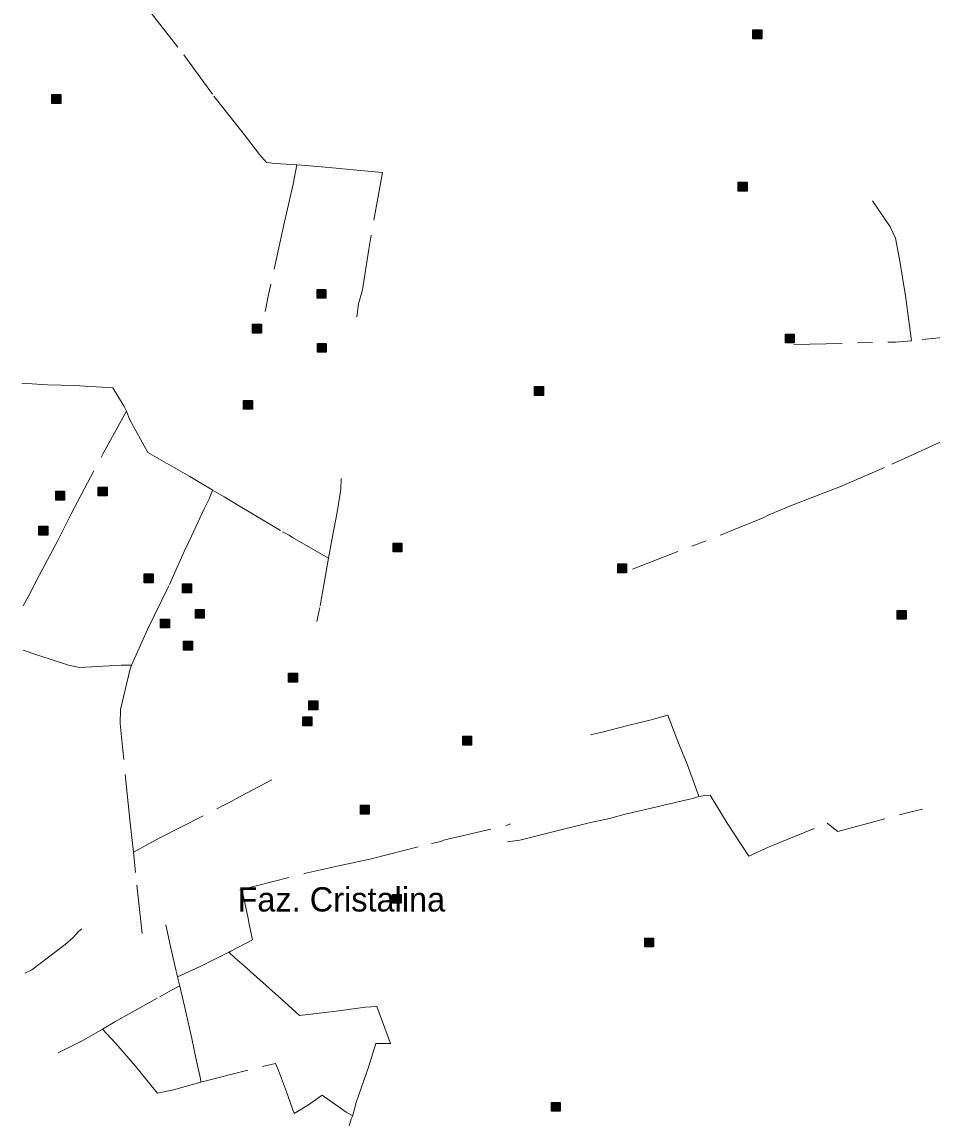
# Model space of a CAD drawing. Extents: x 393.5 to 446.9, y 8064.8 to 8120.4.
# Drawn here: x 393.76 to 399.75, y 8072.89 to 8080.11 of the extents above; entities that cross this region are included whole.
import ezdxf

# ---------------------------------------------------------------- set-up
doc = ezdxf.new("R2010")
doc.units = 0
doc.header["$LTSCALE"] = 0.064
doc.linetypes.add('DOT_DASHED', pattern=[7.7, 5, -1.2, 0.3, -1.2])
doc.layers.add('2', color=7, linetype='Continuous', lineweight=25)
doc.layers.add('22', color=7, linetype='DOT_DASHED', lineweight=13)
doc.layers.add('61', color=7, linetype='Continuous')

msp = doc.modelspace()

# ---------------------------------------------------------------- hatches: boundary and pattern name
at = {"layer": '2'}
for points in [[(398.5731, 8080.0617), (398.6311, 8080.0617), (398.6311, 8080.0037), (398.5731, 8080.0037)], [(393.9567, 8079.6359), (394.0147, 8079.6359), (394.0147, 8079.5779), (393.9567, 8079.5779)], [(398.4768, 8079.0586), (398.5348, 8079.0586), (398.5348, 8079.0006), (398.4768, 8079.0006)], [(395.7031, 8078.3524), (395.7611, 8078.3524), (395.7611, 8078.2944), (395.7031, 8078.2944)], [(395.2785, 8078.123), (395.3365, 8078.123), (395.3365, 8078.065), (395.2785, 8078.065)], [(398.7873, 8078.058), (398.8453, 8078.058), (398.8453, 8078), (398.7873, 8078)], [(395.7047, 8077.9962), (395.7627, 8077.9962), (395.7627, 8077.9382), (395.7047, 8077.9382)], [(397.1355, 8077.7127), (397.1935, 8077.7127), (397.1935, 8077.6547), (397.1355, 8077.6547)], [(395.2192, 8077.6213), (395.2772, 8077.6213), (395.2772, 8077.5633), (395.2192, 8077.5633)], [(394.2622, 8077.0511), (394.3202, 8077.0511), (394.3202, 8076.9931), (394.2622, 8076.9931)], [(393.9816, 8077.0233), (394.0396, 8077.0233), (394.0396, 8076.9653), (393.9816, 8076.9653)], [(393.8714, 8076.7926), (393.9294, 8076.7926), (393.9294, 8076.7346), (393.8714, 8076.7346)], [(396.2036, 8076.6817), (396.2616, 8076.6817), (396.2616, 8076.6237), (396.2036, 8076.6237)], [(397.6826, 8076.5448), (397.7406, 8076.5448), (397.7406, 8076.4868), (397.6826, 8076.4868)], [(394.5647, 8076.4783), (394.6227, 8076.4783), (394.6227, 8076.4203), (394.5647, 8076.4203)], [(394.8177, 8076.4126), (394.8757, 8076.4126), (394.8757, 8076.3546), (394.8177, 8076.3546)], [(394.6723, 8076.1817), (394.7303, 8076.1817), (394.7303, 8076.1237), (394.6723, 8076.1237)], [(394.9023, 8076.2449), (394.9603, 8076.2449), (394.9603, 8076.1869), (394.9023, 8076.1869)], [(399.5238, 8076.2383), (399.5818, 8076.2383), (399.5818, 8076.1803), (399.5238, 8076.1803)], [(394.8238, 8076.0352), (394.8818, 8076.0352), (394.8818, 8075.9772), (394.8238, 8075.9772)], [(395.5151, 8075.8244), (395.5731, 8075.8244), (395.5731, 8075.7664), (395.5151, 8075.7664)], [(395.6494, 8075.642), (395.7074, 8075.642), (395.7074, 8075.584), (395.6494, 8075.584)], [(395.6098, 8075.5372), (395.6678, 8075.5372), (395.6678, 8075.4792), (395.6098, 8075.4792)], [(396.662, 8075.4096), (396.72, 8075.4096), (396.72, 8075.3516), (396.662, 8075.3516)], [(395.9882, 8074.9553), (396.0462, 8074.9553), (396.0462, 8074.8973), (395.9882, 8074.8973)], [(396.199, 8074.3685), (396.257, 8074.3685), (396.257, 8074.3105), (396.199, 8074.3105)], [(397.8604, 8074.08), (397.9184, 8074.08), (397.9184, 8074.022), (397.8604, 8074.022)], [(397.2466, 8072.9982), (397.3046, 8072.9982), (397.3046, 8072.9402), (397.2466, 8072.9402)]]:
    msp.add_hatch(color=256, dxfattribs=at).paths.add_polyline_path(points)

# ---------------------------------------------------------------- linework, layer by layer
for points in [[(398.5731, 8080.0617), (398.6311, 8080.0617), (398.6311, 8080.0037), (398.5731, 8080.0037)], [(393.9567, 8079.6359), (394.0147, 8079.6359), (394.0147, 8079.5779), (393.9567, 8079.5779)], [(398.4768, 8079.0586), (398.5348, 8079.0586), (398.5348, 8079.0006), (398.4768, 8079.0006)], [(395.7031, 8078.3524), (395.7611, 8078.3524), (395.7611, 8078.2944), (395.7031, 8078.2944)], [(395.2785, 8078.123), (395.3365, 8078.123), (395.3365, 8078.065), (395.2785, 8078.065)], [(398.7873, 8078.058), (398.8453, 8078.058), (398.8453, 8078), (398.7873, 8078)], [(395.7047, 8077.9962), (395.7627, 8077.9962), (395.7627, 8077.9382), (395.7047, 8077.9382)], [(397.1355, 8077.7127), (397.1935, 8077.7127), (397.1935, 8077.6547), (397.1355, 8077.6547)], [(395.2192, 8077.6213), (395.2772, 8077.6213), (395.2772, 8077.5633), (395.2192, 8077.5633)], [(394.2622, 8077.0511), (394.3202, 8077.0511), (394.3202, 8076.9931), (394.2622, 8076.9931)], [(393.9816, 8077.0233), (394.0396, 8077.0233), (394.0396, 8076.9653), (393.9816, 8076.9653)], [(393.8714, 8076.7926), (393.9294, 8076.7926), (393.9294, 8076.7346), (393.8714, 8076.7346)], [(396.2036, 8076.6817), (396.2616, 8076.6817), (396.2616, 8076.6237), (396.2036, 8076.6237)], [(397.6826, 8076.5448), (397.7406, 8076.5448), (397.7406, 8076.4868), (397.6826, 8076.4868)], [(394.5647, 8076.4783), (394.6227, 8076.4783), (394.6227, 8076.4203), (394.5647, 8076.4203)], [(394.8177, 8076.4126), (394.8757, 8076.4126), (394.8757, 8076.3546), (394.8177, 8076.3546)], [(394.6723, 8076.1817), (394.7303, 8076.1817), (394.7303, 8076.1237), (394.6723, 8076.1237)], [(394.9023, 8076.2449), (394.9603, 8076.2449), (394.9603, 8076.1869), (394.9023, 8076.1869)], [(399.5238, 8076.2383), (399.5818, 8076.2383), (399.5818, 8076.1803), (399.5238, 8076.1803)], [(394.8238, 8076.0352), (394.8818, 8076.0352), (394.8818, 8075.9772), (394.8238, 8075.9772)], [(395.5151, 8075.8244), (395.5731, 8075.8244), (395.5731, 8075.7664), (395.5151, 8075.7664)], [(395.6494, 8075.642), (395.7074, 8075.642), (395.7074, 8075.584), (395.6494, 8075.584)], [(395.6098, 8075.5372), (395.6678, 8075.5372), (395.6678, 8075.4792), (395.6098, 8075.4792)], [(396.662, 8075.4096), (396.72, 8075.4096), (396.72, 8075.3516), (396.662, 8075.3516)], [(395.9882, 8074.9553), (396.0462, 8074.9553), (396.0462, 8074.8973), (395.9882, 8074.8973)], [(396.199, 8074.3685), (396.257, 8074.3685), (396.257, 8074.3105), (396.199, 8074.3105)], [(397.8604, 8074.08), (397.9184, 8074.08), (397.9184, 8074.022), (397.8604, 8074.022)], [(397.2466, 8072.9982), (397.3046, 8072.9982), (397.3046, 8072.9402), (397.2466, 8072.9402)]]:
    msp.add_lwpolyline(points, close=True, dxfattribs=at)
at = {"layer": '22'}
for p, q in [((394.4485, 8077.5504), (394.4483, 8077.5507)), ((395.0139, 8077.0306), (395.0124, 8077.0315)), ((395.1939, 8074.3971), (395.2079, 8074.4008)), ((395.1208, 8073.9867), (395.1232, 8073.9879))]:
    msp.add_line(p, q, dxfattribs=at)
for points in [[(394.1229, 8080.5832), (394.1752, 8080.5662), (394.2607, 8080.537), (394.3424, 8080.5079), (394.5885, 8080.2008), (394.8248, 8079.8977), (395.024, 8079.6256), (395.2166, 8079.3807), (395.324, 8079.2413), (395.3708, 8079.1894), (395.428, 8079.1807), (395.5702, 8079.1738), (395.5724, 8079.1736)], [(395.5702, 8079.1738), (395.5452, 8079.0457), (395.4888, 8078.7979), (395.3815, 8078.3084), (395.3646, 8078.2264), (395.3617, 8078.2072)], [(395.5724, 8079.1736), (395.6291, 8079.1686), (395.7817, 8079.1565), (395.9638, 8079.1374), (396.1337, 8079.1235), (396.0434, 8078.6177), (396.001, 8078.3508), (395.9755, 8078.2575), (395.9651, 8078.1726)], [(399.6165, 8078.0147), (399.577, 8078.3108), (399.5377, 8078.5513), (399.5121, 8078.69), (399.4761, 8078.7641), (399.3603, 8078.9364)], [(401.2954, 8078.164), (401.2481, 8078.164), (400.9625, 8078.1446), (400.6223, 8078.1184), (399.6165, 8078.0147)], [(398.8417, 8077.9897), (399.5117, 8078.0055), (399.6165, 8078.0147)], [(394.4483, 8077.5507), (394.4321, 8077.582), (394.3586, 8077.7052), (394.103, 8077.7204), (393.9281, 8077.7248), (393.7593, 8077.7357)], [(393.7668, 8076.2682), (393.8018, 8076.3315), (393.874, 8076.4734), (393.9963, 8076.6979), (394.0834, 8076.875), (394.295, 8077.2726), (394.4043, 8077.4719), (394.4485, 8077.5504)], [(395.0124, 8077.0315), (394.8651, 8077.1214), (394.5892, 8077.278), (394.4677, 8077.4981), (394.4486, 8077.5501), (394.4485, 8077.5504)], [(399.5962, 8077.2501), (399.6284, 8077.2642), (400.0008, 8077.4378), (400.0259, 8077.4532)], [(398.678, 8076.8688), (398.8535, 8076.9402), (399.145, 8077.052), (399.4875, 8077.2006), (399.5962, 8077.2501)], [(395.779, 8076.5826), (395.8038, 8076.7259), (395.8347, 8076.8851), (395.8587, 8077.038), (395.8609, 8077.1079)], [(394.4813, 8075.877), (394.5108, 8075.9458), (394.5873, 8076.1117), (394.7304, 8076.4087), (394.8285, 8076.6259), (394.8766, 8076.7264), (394.9596, 8076.9076), (394.9923, 8076.9743)], [(394.9923, 8076.9743), (394.9996, 8076.9898), (395.0133, 8077.029), (395.0139, 8077.0306)], [(395.0139, 8077.0306), (395.0922, 8076.986), (395.1862, 8076.9292), (395.4763, 8076.7563), (395.5185, 8076.7335)], [(397.7797, 8076.5102), (398.3707, 8076.7387), (398.5193, 8076.8004), (398.637, 8076.8467), (398.678, 8076.8688)], [(395.5185, 8076.7335), (395.5412, 8076.7192), (395.779, 8076.5826)], [(395.779, 8076.5826), (395.721, 8076.2572), (395.7014, 8076.1655)], [(393.7684, 8075.9768), (393.8706, 8075.9418), (394.0651, 8075.8785), (394.1394, 8075.8632), (394.4126, 8075.8785), (394.4813, 8075.877)], [(394.4948, 8074.6466), (394.4712, 8074.8389), (394.4239, 8075.3176), (394.4059, 8075.4937), (394.4081, 8075.5855), (394.4715, 8075.854), (394.4813, 8075.877)], [(398.0723, 8075.3922), (398.0129, 8075.5495), (397.8942, 8075.5163), (397.7503, 8075.4799), (397.58, 8075.4358), (397.5025, 8075.4185)], [(398.2159, 8075.0122), (398.1967, 8075.0693), (398.1398, 8075.2257), (398.0892, 8075.3489), (398.0723, 8075.3922)], [(394.4948, 8074.6466), (394.6683, 8074.7401), (395.068, 8074.9443), (395.1364, 8074.9797), (395.1918, 8075.01), (395.4053, 8075.1218)], [(398.2159, 8075.0122), (398.2618, 8075.0195), (398.2918, 8075.0211), (398.403, 8074.8371), (398.5464, 8074.6191), (398.6798, 8074.6808), (399.0616, 8074.838), (399.1331, 8074.7819), (399.6146, 8074.9121), (399.6889, 8074.9295)], [(396.9577, 8074.7142), (397.0381, 8074.7259), (397.2548, 8074.7812), (397.4951, 8074.8396), (397.628, 8074.8681), (397.7324, 8074.8965), (397.8575, 8074.9259), (398.0991, 8074.9816), (398.1656, 8074.9974), (398.2159, 8075.0122)], [(395.2079, 8074.4008), (395.6281, 8074.508), (395.8464, 8074.5554), (396.0583, 8074.6028), (396.456, 8074.7023), (396.5185, 8074.7165), (396.5365, 8074.7246), (396.9503, 8074.8208), (396.9772, 8074.8334)], [(394.5504, 8074.1107), (394.5065, 8074.5114), (394.4948, 8074.6466)], [(395.2496, 8074.2103), (395.2139, 8074.3739), (395.2079, 8074.4008)], [(394.7068, 8074.1686), (394.7385, 8074.0244), (394.7685, 8073.8917), (394.7849, 8073.8254)], [(395.1232, 8073.9879), (395.1354, 8073.994), (395.2774, 8074.068), (395.2568, 8074.1723), (395.2496, 8074.2103)], [(394.153, 8074.1419), (394.1319, 8074.1228), (394.097, 8074.0836), (394.0434, 8074.0375), (393.825, 8073.8714), (393.7795, 8073.8485)], [(394.7849, 8073.8254), (394.9292, 8073.8916), (395.1208, 8073.9867)], [(395.7709, 8073.5935), (395.5881, 8073.57), (395.4685, 8073.6786), (395.3674, 8073.7671), (395.2235, 8073.8982), (395.1618, 8073.9504), (395.1208, 8073.9867)], [(394.7849, 8073.8254), (394.7985, 8073.7644), (394.8354, 8073.6037), (394.8781, 8073.4196), (394.9067, 8073.2809), (394.9354, 8073.1543), (394.937, 8073.1321)], [(394.2889, 8073.481), (394.3706, 8073.528), (394.6675, 8073.6945), (394.7447, 8073.7371), (394.7956, 8073.7633), (394.7984, 8073.7647)], [(395.9381, 8072.9137), (395.9595, 8072.998), (396.0412, 8073.2295), (396.0906, 8073.3869), (396.1855, 8073.3854), (396.097, 8073.6303), (396.021, 8073.6255), (395.8139, 8073.5971), (395.7709, 8073.5935)], [(393.9973, 8073.3256), (394.1558, 8073.4046), (394.2889, 8073.481)], [(394.2889, 8073.481), (394.3786, 8073.3856), (394.507, 8073.2365), (394.6113, 8073.1097), (394.6526, 8073.0593), (394.7577, 8073.08), (394.937, 8073.1321)], [(394.937, 8073.1321), (395.4289, 8073.2548), (395.4495, 8073.2074), (395.5017, 8073.0683), (395.5414, 8072.955)], [(395.5414, 8072.955), (395.5527, 8072.9246), (395.6469, 8072.9819), (395.7359, 8073.045), (395.8948, 8072.9344), (395.9348, 8072.9125), (395.9374, 8072.9111)], [(395.7566, 8072.3544), (395.8764, 8072.731), (395.9112, 8072.8353), (395.9279, 8072.8906), (395.9374, 8072.9111), (395.9381, 8072.9137)]]:
    msp.add_lwpolyline(points, dxfattribs=at)

# ---------------------------------------------------------------- texts
at = {"layer": '61'}
msp.add_text('Faz. Cristalina', height=0.16, dxfattribs=at).set_placement((395.1792, 8074.2554))

doc.saveas('drawing.dxf')
